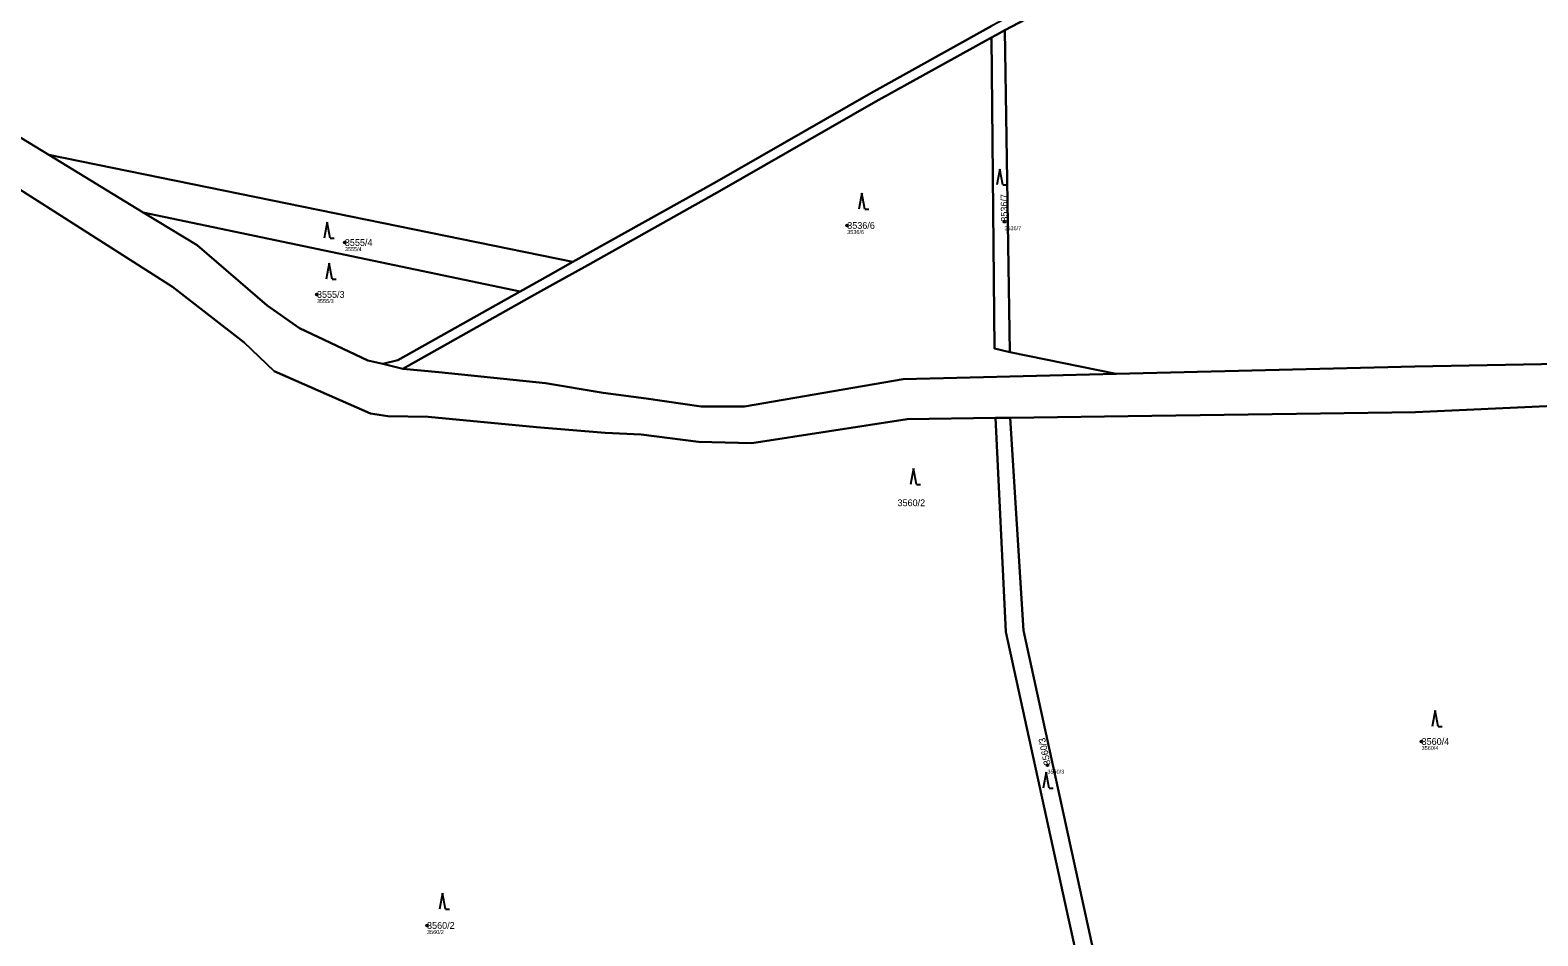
# Model space of a CAD drawing. Extents: x -761174 to -757114, y -1063806 to -1059397.
# Drawn here: x -758890.5 to -758511, y -1061500.3 to -1061272.3 of the extents above; entities that cross this region are included whole.
import ezdxf

# ---------------------------------------------------------------- set-up
doc = ezdxf.new("R2010")
doc.units = 0
for name, color, linetype in [('Definiční body', 7, 'Continuous'), ('Hranice parcel', 7, 'Continuous'), ('Parcelní čísla', 7, 'Continuous'), ('Polygon parcely', 7, 'Continuous'), ('Značky kultur', 7, 'Continuous')]:
    doc.layers.add(name, color=color, linetype=linetype)

msp = doc.modelspace()

# ---------------------------------------------------------------- linework, layer by layer
at = {"layer": 'Definiční body'}
for centre in [(-758684.8, -1061321.49), (-758645.24, -1061320.52), (-758811.25, -1061325.78), (-758818.27, -1061338.85), (-758540.23, -1061451.37), (-758634.41, -1061457.31), (-758790.56, -1061497.68)]:
    msp.add_circle(centre, 0.25, dxfattribs=at)
at = {"layer": 'Hranice parcel'}
for p, q in [((-758643.87, -1061353.41), (-758645.14, -1061272.36)), ((-758885.74, -1061303.72), (-758862.01, -1061318.19)), ((-758885.74, -1061303.72), (-758753.89, -1061330.67)), ((-758895.18, -1061311.09), (-758854.59, -1061336.97)), ((-758862.01, -1061318.19), (-758848.46, -1061326.46)), ((-758767.11, -1061338.09), (-758862.01, -1061318.19)), ((-758617.14, -1061358.84), (-758643.87, -1061353.41)), ((-758801.67, -1061356.34), (-758796.68, -1061357.59)), ((-758617.14, -1061358.84), (-758541.9, -1061357.01)), ((-758647.49, -1061369.93), (-758643.76, -1061369.88))]:
    msp.add_line(p, q, dxfattribs=at)
for points in [[(-758645.14, -1061272.36), (-758599.48, -1061248.36), (-758495.19, -1061191.71)], [(-758796.68, -1061357.59), (-758763.4, -1061338.87), (-758758.88, -1061336.33), (-758750.13, -1061331.44), (-758716.98, -1061312.88), (-758677.61, -1061290.32), (-758648.46, -1061274.14)], [(-758753.89, -1061330.67), (-758718.22, -1061310.71), (-758678.82, -1061288.14), (-758648.42, -1061271.25)], [(-758648.46, -1061274.14), (-758647.26, -1061273.47), (-758645.14, -1061272.36)], [(-758643.87, -1061353.41), (-758647.69, -1061352.46), (-758648.46, -1061274.14)], [(-758962.74, -1061277.06), (-758947.55, -1061279.59), (-758934.21, -1061283.52), (-758898.04, -1061296.22), (-758885.74, -1061303.72)], [(-758848.46, -1061326.46), (-758830.84, -1061341.6), (-758822.65, -1061347.3)], [(-758767.11, -1061338.09), (-758760.1, -1061334.15), (-758753.89, -1061330.67)], [(-758854.59, -1061336.97), (-758836.61, -1061350.92), (-758829.03, -1061358.19), (-758804.82, -1061368.78), (-758800.42, -1061369.5), (-758790.27, -1061369.67), (-758762.97, -1061372.25)], [(-758801.67, -1061356.34), (-758797.91, -1061355.41), (-758767.11, -1061338.09)], [(-758541.9, -1061357.01), (-758473.53, -1061355.69), (-758445.91, -1061349.73), (-758429.44, -1061345.35)], [(-758822.65, -1061347.3), (-758805.43, -1061355.44), (-758801.67, -1061356.34)], [(-758796.68, -1061357.59), (-758787.56, -1061358.45), (-758760.78, -1061361.16)], [(-758760.78, -1061361.16), (-758746.27, -1061363.63), (-758735.42, -1061365.01), (-758721.6, -1061367.01)], [(-758721.6, -1061367.01), (-758710.69, -1061367.03), (-758670.75, -1061360.14), (-758657.24, -1061359.81), (-758617.14, -1061358.84)], [(-758643.76, -1061369.88), (-758608.16, -1061369.39), (-758565.71, -1061368.8), (-758541.75, -1061368.47), (-758470.32, -1061365.17), (-758442.9, -1061359.34)], [(-758762.97, -1061372.25), (-758745.69, -1061373.71), (-758736.67, -1061374.11), (-758722.23, -1061375.91), (-758708.85, -1061376.25), (-758669.68, -1061370.24), (-758647.49, -1061369.93)], [(-758599.95, -1061596.97), (-758611.92, -1061574.03), (-758629.91, -1061492.14), (-758644.9, -1061423.8), (-758647.49, -1061369.93)], [(-758596.82, -1061595.34), (-758608.01, -1061571.82), (-758640.41, -1061423.42), (-758643.76, -1061369.88)]]:
    msp.add_lwpolyline(points, dxfattribs=at)
at = {"layer": 'Polygon parcely'}
for points in [[(-758796.68, -1061357.59), (-758763.4, -1061338.87), (-758758.88, -1061336.33), (-758750.13, -1061331.44), (-758716.98, -1061312.88), (-758677.61, -1061290.32), (-758648.46, -1061274.14), (-758647.26, -1061273.47), (-758645.14, -1061272.36), (-758599.48, -1061248.36), (-758495.19, -1061191.71), (-758497.81, -1061187.33), (-758600.64, -1061246.15), (-758645.19, -1061269.55), (-758648.42, -1061271.25), (-758678.82, -1061288.14), (-758718.22, -1061310.71), (-758753.89, -1061330.67), (-758760.1, -1061334.15), (-758767.11, -1061338.09), (-758797.91, -1061355.41), (-758801.67, -1061356.34)], [(-758760.78, -1061361.16), (-758746.27, -1061363.63), (-758735.42, -1061365.01), (-758721.6, -1061367.01), (-758710.69, -1061367.03), (-758670.75, -1061360.14), (-758657.24, -1061359.81), (-758617.14, -1061358.84), (-758643.87, -1061353.41), (-758647.69, -1061352.46), (-758648.46, -1061274.14), (-758677.61, -1061290.32), (-758716.98, -1061312.88), (-758750.13, -1061331.44), (-758758.88, -1061336.33), (-758763.4, -1061338.87), (-758796.68, -1061357.59), (-758787.56, -1061358.45)], [(-758645.14, -1061272.36), (-758647.26, -1061273.47), (-758648.46, -1061274.14), (-758647.69, -1061352.46), (-758643.87, -1061353.41)], [(-758885.74, -1061303.72), (-758862.01, -1061318.19), (-758767.11, -1061338.09), (-758760.1, -1061334.15), (-758753.89, -1061330.67)], [(-758830.84, -1061341.6), (-758822.65, -1061347.3), (-758805.43, -1061355.44), (-758801.67, -1061356.34), (-758797.91, -1061355.41), (-758767.11, -1061338.09), (-758862.01, -1061318.19), (-758848.46, -1061326.46)], [(-758594.91, -1061606.19), (-758591.45, -1061612.53), (-758589.88, -1061610.76), (-758589.18, -1061609.95), (-758596.82, -1061595.34), (-758608.01, -1061571.82), (-758640.41, -1061423.42), (-758643.76, -1061369.88), (-758647.49, -1061369.93), (-758644.9, -1061423.8), (-758629.91, -1061492.14), (-758611.92, -1061574.03), (-758599.95, -1061596.97)]]:
    msp.add_lwpolyline(points, close=True, dxfattribs=at)
for points in [[(-758495.19, -1061191.71), (-758599.48, -1061248.36), (-758645.14, -1061272.36), (-758643.87, -1061353.41), (-758617.14, -1061358.84), (-758541.9, -1061357.01), (-758473.53, -1061355.69)], [(-758963.27, -1061270.58), (-758962.74, -1061277.06), (-758947.55, -1061279.59), (-758934.21, -1061283.52), (-758898.04, -1061296.22), (-758885.74, -1061303.72), (-758753.89, -1061330.67), (-758718.22, -1061310.71), (-758678.82, -1061288.14), (-758648.42, -1061271.25)], [(-758670.75, -1061360.14), (-758710.69, -1061367.03), (-758721.6, -1061367.01), (-758735.42, -1061365.01), (-758746.27, -1061363.63), (-758760.78, -1061361.16), (-758787.56, -1061358.45), (-758796.68, -1061357.59), (-758801.67, -1061356.34), (-758805.43, -1061355.44), (-758822.65, -1061347.3), (-758830.84, -1061341.6), (-758848.46, -1061326.46), (-758862.01, -1061318.19), (-758885.74, -1061303.72), (-758898.04, -1061296.22)], [(-758895.18, -1061311.09), (-758854.59, -1061336.97), (-758836.61, -1061350.92), (-758829.03, -1061358.19)], [(-758611.92, -1061574.03), (-758629.91, -1061492.14), (-758644.9, -1061423.8), (-758647.49, -1061369.93), (-758669.68, -1061370.24), (-758708.85, -1061376.25), (-758722.23, -1061375.91), (-758736.67, -1061374.11), (-758745.69, -1061373.71), (-758762.97, -1061372.25), (-758790.27, -1061369.67), (-758800.42, -1061369.5), (-758804.82, -1061368.78), (-758829.03, -1061358.19), (-758836.61, -1061350.92), (-758854.59, -1061336.97), (-758895.18, -1061311.09)], [(-758473.53, -1061355.69), (-758541.9, -1061357.01), (-758617.14, -1061358.84), (-758657.24, -1061359.81), (-758670.75, -1061360.14)], [(-758829.03, -1061358.19), (-758804.82, -1061368.78), (-758800.42, -1061369.5), (-758790.27, -1061369.67), (-758762.97, -1061372.25), (-758745.69, -1061373.71), (-758736.67, -1061374.11), (-758722.23, -1061375.91), (-758708.85, -1061376.25), (-758669.68, -1061370.24), (-758647.49, -1061369.93), (-758643.76, -1061369.88), (-758608.16, -1061369.39), (-758565.71, -1061368.8), (-758541.75, -1061368.47), (-758470.32, -1061365.17)], [(-758470.32, -1061365.17), (-758541.75, -1061368.47), (-758565.71, -1061368.8), (-758608.16, -1061369.39), (-758643.76, -1061369.88), (-758640.41, -1061423.42), (-758608.01, -1061571.82), (-758596.82, -1061595.34), (-758559.73, -1061576.01), (-758457.55, -1061458.62)]]:
    msp.add_lwpolyline(points, dxfattribs=at)
at = {"layer": 'Značky kultur'}
for p, q in [((-758646.37, -1061307.27), (-758647.12, -1061311.27)), ((-758645.62, -1061311.27), (-758646.37, -1061307.27)), ((-758645.62, -1061311.27), (-758644.62, -1061311.27)), ((-758681.11, -1061313.38), (-758681.86, -1061317.38)), ((-758680.36, -1061317.38), (-758681.11, -1061313.38)), ((-758680.36, -1061317.38), (-758679.36, -1061317.38)), ((-758815.71, -1061320.69), (-758816.46, -1061324.69)), ((-758814.96, -1061324.69), (-758815.71, -1061320.69)), ((-758814.96, -1061324.69), (-758813.96, -1061324.69)), ((-758815.19, -1061330.99), (-758815.94, -1061334.99)), ((-758814.44, -1061334.99), (-758815.19, -1061330.99)), ((-758814.44, -1061334.99), (-758813.44, -1061334.99)), ((-758668.12, -1061382.66), (-758668.87, -1061386.66)), ((-758667.37, -1061386.66), (-758668.12, -1061382.66)), ((-758667.37, -1061386.66), (-758666.37, -1061386.66)), ((-758536.8, -1061443.6), (-758537.55, -1061447.6)), ((-758536.05, -1061447.6), (-758536.8, -1061443.6)), ((-758536.05, -1061447.6), (-758535.05, -1061447.6)), ((-758634.71, -1061459.12), (-758635.46, -1061463.12)), ((-758633.96, -1061463.12), (-758634.71, -1061459.12)), ((-758633.96, -1061463.12), (-758632.96, -1061463.12)), ((-758786.69, -1061489.58), (-758787.44, -1061493.58)), ((-758785.94, -1061493.58), (-758786.69, -1061489.58)), ((-758785.94, -1061493.58), (-758784.94, -1061493.58))]:
    msp.add_line(p, q, dxfattribs=at)

# ---------------------------------------------------------------- texts
at = {"layer": 'Definiční body'}
for s, p in [('3536/6', (-758684.8, -1061323.65)), ('3536/7', (-758645.24, -1061322.68)), ('3555/4', (-758811.25, -1061327.94)), ('3555/3', (-758818.27, -1061341.01)), ('3560/4', (-758540.23, -1061453.53)), ('3560/3', (-758634.41, -1061459.47)), ('3560/2', (-758790.56, -1061499.84))]:
    msp.add_text(s, height=1, dxfattribs=at).set_placement(p)
at = {"layer": 'Parcelní čísla'}
for s, rotation, p in [('3536/7', 91, (-758644.39, -1061320.51)), ('3560/3', 102, (-758633.58, -1061457.13))]:
    msp.add_text(s, height=1.7, rotation=rotation, dxfattribs=at).set_placement(p)
for s, p in [('3536/6', (-758684.8, -1061322.34)), ('3555/4', (-758811.25, -1061326.63)), ('3555/3', (-758818.27, -1061339.7)), ('3560/2', (-758672.14, -1061392.14)), ('3560/4', (-758540.23, -1061452.22)), ('3560/2', (-758790.56, -1061498.53))]:
    msp.add_text(s, height=1.7, dxfattribs=at).set_placement(p)

doc.saveas('drawing.dxf')
